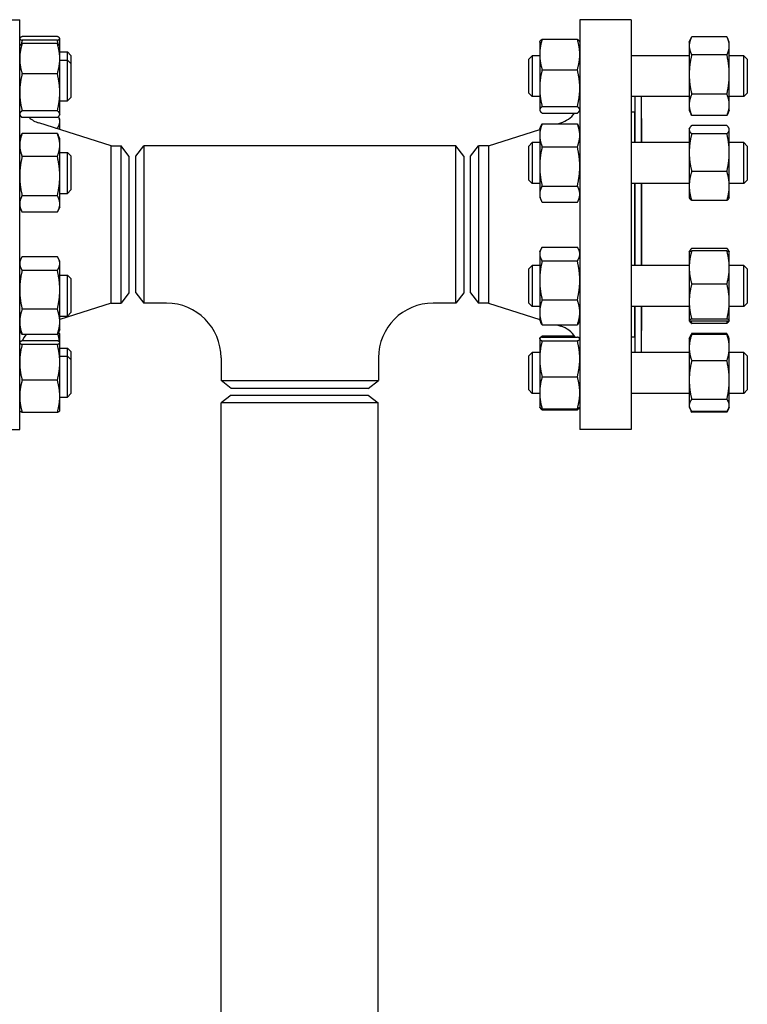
# Model space of a CAD drawing. Header units: inches. Extents: x 24 to 1128, y -58 to 748.
# Tile 497 of 656: x 596 to 609, y 405 to 423. Entities that reach past the tile are written whole.
import ezdxf

# ---------------------------------------------------------------- set-up
doc = ezdxf.new("R2010")
doc.units = ezdxf.units.IN
doc.header["$LTSCALE"] = 32
doc.header["$MEASUREMENT"] = 0
doc.layers.add('Visible (ANSI)', color=7, linetype='Continuous', lineweight=30)

msp = doc.modelspace()

# ---------------------------------------------------------------- linework, layer by layer
at = {"layer": 'Visible (ANSI)'}
for p, q in [((595.15313, 423.23367), (596.09313, 423.23367)), ((596.09313, 415.73367), (596.09313, 423.23367)), ((606.34313, 423.23367), (606.34313, 415.73367)), ((607.28313, 423.23367), (606.34313, 423.23367)), ((607.28313, 423.23367), (607.28313, 415.73367)), ((596.09313, 422.89251), (596.0944, 422.89523)), ((596.78205, 422.92337), (596.13822, 422.92337)), ((596.82713, 422.89251), (596.82586, 422.89523)), ((596.82713, 422.8898), (596.82713, 422.89251)), ((596.82713, 422.74566), (596.82713, 422.8898)), ((608.34513, 422.82488), (608.38119, 422.90219)), ((609.03405, 422.92066), (608.39022, 422.92066)), ((609.07913, 422.82488), (609.04308, 422.90219)), ((596.09313, 422.74566), (596.09733, 422.75466)), ((596.78205, 422.85622), (596.13822, 422.85622)), ((596.78205, 422.79736), (596.13822, 422.79736)), ((596.82713, 422.74566), (596.82294, 422.75466)), ((596.82713, 422.51957), (596.82713, 422.74566)), ((605.60913, 422.82488), (605.61311, 422.83341)), ((605.60913, 422.82488), (605.60913, 422.59672)), ((605.65422, 422.87549), (606.29805, 422.87549)), ((606.34313, 422.82488), (606.33915, 422.83341)), ((608.34513, 422.82488), (608.34513, 422.75607)), ((608.34513, 422.75607), (608.34513, 422.23109)), ((609.07913, 422.75607), (609.07913, 422.82488)), ((609.07913, 422.23109), (609.07913, 422.75607)), ((596.82713, 422.64251), (596.96563, 422.64251)), ((596.96563, 422.49566), (596.96563, 422.64251)), ((597.02813, 422.58001), (596.96563, 422.64251)), ((597.02813, 422.58001), (597.02813, 422.43316)), ((605.40813, 422.51238), (605.47063, 422.57488)), ((605.47063, 422.57488), (605.47063, 421.82488)), ((605.60913, 422.57488), (605.47063, 422.57488)), ((605.60913, 422.59672), (605.60913, 421.98015)), ((608.34513, 422.57488), (607.28313, 422.57488)), ((609.03405, 422.59148), (608.39022, 422.59148)), ((609.34563, 422.57488), (609.07913, 422.57488)), ((609.34563, 421.82488), (609.34563, 422.57488)), ((609.40813, 422.51238), (609.34563, 422.57488)), ((596.82713, 421.90344), (596.82713, 422.51957)), ((596.82713, 422.49566), (596.96563, 422.49566)), ((596.96563, 421.74566), (596.96563, 422.49566)), ((597.02813, 422.43316), (596.96563, 422.49566)), ((597.02813, 422.43316), (597.02813, 421.80816)), ((605.40813, 421.88738), (605.40813, 422.51238)), ((609.40813, 422.51238), (609.40813, 421.88738)), ((596.78205, 422.24178), (596.13822, 422.24178)), ((605.65422, 422.31795), (606.29805, 422.31795)), ((608.34513, 422.23109), (608.34513, 421.67489)), ((609.07913, 421.67489), (609.07913, 422.23109)), ((605.60913, 421.98015), (605.60913, 421.5833)), ((596.82713, 421.50453), (596.82713, 421.90344)), ((597.02813, 421.80816), (596.96563, 421.74566)), ((605.40813, 421.88738), (605.47063, 421.82488)), ((605.60913, 421.82488), (605.47063, 421.82488)), ((608.34513, 421.82488), (607.28313, 421.82488)), ((607.34813, 421.82488), (607.34813, 420.98376)), ((607.46813, 421.82488), (607.46813, 420.98376)), ((609.03405, 421.87069), (608.39022, 421.87069)), ((609.34563, 421.82488), (609.07913, 421.82488)), ((609.40813, 421.88738), (609.34563, 421.82488)), ((596.82713, 421.74566), (596.96563, 421.74566)), ((605.65422, 421.64234), (606.29805, 421.64234)), ((608.34513, 421.67489), (608.34513, 421.57488)), ((609.07913, 421.57488), (609.07913, 421.67489)), ((596.09313, 421.49566), (596.09733, 421.48667)), ((596.78205, 421.56509), (596.13822, 421.56509)), ((596.78205, 421.44397), (596.13822, 421.44397)), ((596.82713, 421.40862), (596.80775, 421.45017)), ((596.82713, 421.49566), (596.82294, 421.48667)), ((596.82713, 421.49566), (596.82713, 421.50453)), ((605.60913, 421.5833), (605.60913, 421.57488)), ((605.60913, 421.57488), (605.61311, 421.56634)), ((605.65422, 421.52426), (606.29805, 421.52426)), ((606.34313, 421.57488), (606.33915, 421.56634)), ((607.34313, 421.54367), (607.28313, 421.54367)), ((607.34313, 421.54367), (607.34313, 420.98376)), ((608.34513, 421.57488), (608.38119, 421.49756)), ((609.03405, 421.47909), (608.39022, 421.47909)), ((609.07913, 421.57488), (609.04308, 421.49756)), ((597.76647, 420.92367), (596.44216, 421.34312)), ((596.82713, 421.36965), (596.82713, 421.40862)), ((596.82713, 421.22119), (596.82713, 421.36965)), ((605.60913, 421.23376), (605.63776, 421.29515)), ((605.65422, 421.32702), (606.29805, 421.32702)), ((605.94328, 421.32702), (605.99411, 421.34312)), ((606.34313, 421.23376), (606.31451, 421.29515)), ((607.34813, 421.42367), (607.34313, 421.42367)), ((607.47313, 421.42367), (607.46813, 421.42367)), ((607.47313, 421.42367), (607.47313, 420.98376)), ((609.03405, 421.29566), (608.39022, 421.29566)), ((596.09313, 421.05411), (596.12238, 421.11683)), ((596.78205, 421.14766), (596.13822, 421.14766)), ((596.78205, 421.24423), (596.75437, 421.24423)), ((596.82713, 421.05411), (596.79788, 421.11683)), ((604.6698, 420.92367), (605.60913, 421.22119)), ((605.60913, 421.23376), (605.60913, 421.11705)), ((605.60913, 421.11705), (605.60913, 420.54795)), ((608.34513, 421.23376), (608.3518, 421.24805)), ((608.34513, 421.23376), (608.34513, 421.21979)), ((608.34513, 421.21979), (608.34513, 420.80047)), ((609.03405, 421.14392), (608.39022, 421.14392)), ((609.07913, 421.23376), (609.07247, 421.24805)), ((609.07913, 421.21979), (609.07913, 421.23376)), ((609.07913, 420.80047), (609.07913, 421.21979)), ((596.82713, 420.93895), (596.82713, 421.05411)), ((596.82713, 420.37096), (596.82713, 420.93895)), ((597.76647, 418.04367), (597.76647, 420.92367)), ((597.76647, 420.92367), (597.94926, 420.92367)), ((597.94926, 418.04367), (597.94926, 420.92367)), ((598.09313, 420.73617), (597.94926, 420.92367)), ((598.21813, 420.73617), (598.36201, 420.92367)), ((598.36201, 420.92367), (598.36201, 418.04367)), ((604.07426, 420.92367), (598.36201, 420.92367)), ((604.07426, 418.04367), (604.07426, 420.92367)), ((604.21813, 420.73617), (604.07426, 420.92367)), ((604.34313, 420.73617), (604.48701, 420.92367)), ((604.6698, 420.92367), (604.48701, 420.92367)), ((604.48701, 420.92367), (604.48701, 418.04367)), ((604.6698, 420.92367), (604.6698, 418.04367)), ((605.40813, 420.92126), (605.47063, 420.98376)), ((605.40813, 420.29626), (605.40813, 420.92126)), ((605.47063, 420.98376), (605.47063, 420.23376)), ((605.60913, 420.98376), (605.47063, 420.98376)), ((605.65422, 420.90708), (606.29805, 420.90708)), ((608.34513, 420.98376), (607.28313, 420.98376)), ((609.34563, 420.98376), (609.07913, 420.98376)), ((609.34563, 420.23376), (609.34563, 420.98376)), ((609.40813, 420.92126), (609.34563, 420.98376)), ((609.40813, 420.92126), (609.40813, 420.29626)), ((596.78205, 420.73023), (596.13822, 420.73023)), ((596.82713, 420.80411), (596.96563, 420.80411)), ((596.96563, 420.05411), (596.96563, 420.80411)), ((597.02813, 420.74161), (596.96563, 420.80411)), ((597.02813, 420.74161), (597.02813, 420.11661)), ((598.09313, 420.73617), (598.09313, 418.23117)), ((598.21813, 418.23117), (598.21813, 420.73617)), ((604.21813, 420.73617), (604.21813, 418.23117)), ((604.34313, 418.23117), (604.34313, 420.73617)), ((608.34513, 420.80047), (608.34513, 420.18944)), ((609.07913, 420.18944), (609.07913, 420.80047)), ((605.60913, 420.54795), (605.60913, 420.03966)), ((596.82713, 419.86111), (596.82713, 420.37096)), ((609.03405, 420.45702), (608.39022, 420.45702)), ((605.40813, 420.29626), (605.47063, 420.23376)), ((605.60913, 420.23376), (605.47063, 420.23376)), ((605.65422, 420.18882), (606.29805, 420.18882)), ((608.34513, 420.23376), (607.28313, 420.23376)), ((607.34313, 420.23376), (607.34313, 418.73358)), ((607.34813, 420.23376), (607.34813, 418.73358)), ((607.46813, 420.23376), (607.46813, 418.73358)), ((607.47313, 420.23376), (607.47313, 418.73358)), ((608.34513, 420.18944), (608.34513, 419.98376)), ((609.34563, 420.23376), (609.07913, 420.23376)), ((609.07913, 419.98376), (609.07913, 420.18944)), ((609.40813, 420.29626), (609.34563, 420.23376)), ((596.78205, 420.01168), (596.13822, 420.01168)), ((596.82713, 420.05411), (596.96563, 420.05411)), ((597.02813, 420.11661), (596.96563, 420.05411)), ((605.60913, 420.03966), (605.60913, 419.98376)), ((596.82713, 419.80411), (596.82713, 419.86111)), ((605.60913, 419.98376), (605.63776, 419.92237)), ((605.65422, 419.89049), (606.29805, 419.89049)), ((606.34313, 419.98376), (606.31451, 419.92237)), ((608.34513, 419.98376), (608.3518, 419.96947)), ((609.03405, 419.92186), (608.39022, 419.92186)), ((609.07913, 419.98376), (609.07247, 419.96947)), ((596.09313, 419.80411), (596.12238, 419.74138)), ((596.78205, 419.71055), (596.13822, 419.71055)), ((596.82713, 419.80411), (596.79788, 419.74138)), ((605.60913, 418.98358), (605.62901, 419.0262)), ((605.60913, 418.98358), (605.60913, 418.94368)), ((605.60913, 418.94368), (605.60913, 418.46084)), ((605.65422, 419.07054), (606.29805, 419.07054)), ((606.34313, 418.98358), (606.32326, 419.0262)), ((608.34513, 418.98358), (608.3455, 418.98436)), ((608.34513, 418.98358), (608.34513, 418.69772)), ((608.3455, 418.98436), (608.3518, 418.99787)), ((609.03405, 419.04548), (608.39022, 419.04548)), ((609.03405, 419.00082), (608.39022, 419.00082)), ((609.07877, 418.98436), (609.07247, 418.99787)), ((609.07913, 418.98358), (609.07877, 418.98436)), ((609.07913, 418.69772), (609.07913, 418.98358)), ((596.09313, 418.80872), (596.11251, 418.85028)), ((596.78205, 418.89518), (596.13822, 418.89518)), ((596.82713, 418.80872), (596.80775, 418.85028)), ((596.82713, 418.76976), (596.82713, 418.80872)), ((596.82713, 418.28862), (596.82713, 418.76976)), ((605.65422, 418.81682), (606.29805, 418.81682)), ((596.78205, 418.64434), (596.13822, 418.64434)), ((596.82713, 418.55872), (596.96563, 418.55872)), ((596.96563, 417.80872), (596.96563, 418.55872)), ((597.02813, 418.49622), (596.96563, 418.55872)), ((605.40813, 418.67108), (605.47063, 418.73358)), ((605.40813, 418.04608), (605.40813, 418.67108)), ((605.47063, 418.73358), (605.47063, 417.98358)), ((605.60913, 418.73358), (605.47063, 418.73358)), ((608.34513, 418.73358), (607.28313, 418.73358)), ((608.34513, 418.69772), (608.34513, 418.0735)), ((609.34563, 418.73358), (609.07913, 418.73358)), ((609.07913, 418.0735), (609.07913, 418.69772)), ((609.34563, 417.98358), (609.34563, 418.73358)), ((609.40813, 418.67108), (609.34563, 418.73358)), ((609.40813, 418.67108), (609.40813, 418.04608)), ((597.02813, 418.49622), (597.02813, 417.87122)), ((605.60913, 418.46084), (605.60913, 417.87574)), ((609.03405, 418.39462), (608.39022, 418.39462)), ((596.82713, 417.70258), (596.82713, 418.28862)), ((598.09313, 418.23117), (597.94926, 418.04367)), ((598.21813, 418.23117), (598.36201, 418.04367)), ((604.21813, 418.23117), (604.07426, 418.04367)), ((604.34313, 418.23117), (604.48701, 418.04367)), ((597.76647, 418.04367), (596.82713, 417.74615)), ((597.76647, 418.04367), (597.94926, 418.04367)), ((598.77813, 418.04367), (598.36201, 418.04367)), ((604.07426, 418.04367), (603.65813, 418.04367)), ((604.6698, 418.04367), (604.48701, 418.04367)), ((604.6698, 418.04367), (605.60913, 417.74615)), ((605.40813, 418.04608), (605.47063, 417.98358)), ((605.65422, 418.10486), (606.29805, 418.10486)), ((608.34513, 418.0735), (608.34513, 417.73436)), ((609.07913, 417.73436), (609.07913, 418.0735)), ((609.40813, 418.04608), (609.34563, 417.98358)), ((596.78205, 417.93289), (596.13822, 417.93289)), ((597.02813, 417.87122), (596.96563, 417.80872)), ((605.60913, 417.98358), (605.47063, 417.98358)), ((605.60913, 417.87574), (605.60913, 417.73358)), ((608.34513, 417.98358), (607.28313, 417.98358)), ((607.34313, 417.98358), (607.34313, 417.42367)), ((607.34813, 417.98358), (607.34813, 417.14246)), ((607.46813, 417.98358), (607.46813, 417.14246)), ((607.47313, 417.98358), (607.47313, 417.54367)), ((609.34563, 417.98358), (609.07913, 417.98358)), ((596.82713, 417.80872), (596.96563, 417.80872)), ((596.82713, 417.55872), (596.82713, 417.70258)), ((605.60913, 417.73358), (605.62901, 417.69096)), ((606.34313, 417.73358), (606.32326, 417.69096)), ((608.34513, 417.73436), (608.34513, 417.73358)), ((608.34513, 417.73358), (608.3455, 417.7328)), ((608.3455, 417.7328), (608.3518, 417.71929)), ((609.03405, 417.75238), (608.39022, 417.75238)), ((609.03405, 417.71634), (608.39022, 417.71634)), ((609.03405, 417.67168), (608.39022, 417.67168)), ((609.07877, 417.7328), (609.07247, 417.71929)), ((609.07913, 417.73358), (609.07877, 417.7328)), ((609.07913, 417.73358), (609.07913, 417.73436)), ((596.09313, 417.55872), (596.11251, 417.51717)), ((596.82713, 417.55872), (596.80775, 417.51717)), ((596.82713, 417.47167), (596.82294, 417.48067)), ((605.65422, 417.64662), (606.29805, 417.64662)), ((605.92338, 417.64662), (605.99411, 417.62422)), ((607.34813, 417.54367), (607.34313, 417.54367)), ((607.47313, 417.54367), (607.46813, 417.54367)), ((609.03405, 417.48825), (608.39022, 417.48825)), ((596.09313, 417.32483), (596.0944, 417.32756)), ((596.78205, 417.47227), (596.13822, 417.47227)), ((596.78205, 417.35569), (596.13822, 417.35569)), ((596.82713, 417.32483), (596.82586, 417.32756)), ((596.82713, 417.32483), (596.82713, 417.47167)), ((596.82713, 417.32212), (596.82713, 417.32483)), ((596.82713, 416.96062), (596.82713, 417.32212)), ((605.60913, 417.39246), (605.61052, 417.39544)), ((605.60913, 417.39246), (605.60913, 417.3895)), ((605.60913, 417.3895), (605.60913, 417.02582)), ((605.61052, 417.39544), (605.61311, 417.401)), ((605.65422, 417.44308), (606.24645, 417.44308)), ((605.65422, 417.42461), (606.29805, 417.42461)), ((605.65422, 417.35439), (606.29805, 417.35439)), ((606.34313, 417.39246), (606.34174, 417.39544)), ((607.34313, 417.42367), (607.28313, 417.42367)), ((608.34513, 417.39246), (608.35989, 417.42412)), ((608.34513, 417.39246), (608.34513, 417.23092)), ((608.35989, 417.42412), (608.38119, 417.46978)), ((609.03405, 417.47302), (608.39022, 417.47302)), ((609.06437, 417.42412), (609.04308, 417.46978)), ((609.07913, 417.39246), (609.06437, 417.42412)), ((609.07913, 417.23092), (609.07913, 417.39246)), ((596.78205, 417.28855), (596.13822, 417.28855)), ((596.82713, 417.22167), (596.96563, 417.22167)), ((596.96563, 417.07483), (596.96563, 417.22167)), ((597.02813, 417.15917), (596.96563, 417.22167)), ((597.02813, 417.15917), (597.02813, 417.01233)), ((605.40813, 417.07996), (605.47063, 417.14246)), ((605.47063, 417.14246), (605.47063, 416.39246)), ((605.60913, 417.14246), (605.47063, 417.14246)), ((608.34513, 417.14246), (607.28313, 417.14246)), ((608.34513, 417.23092), (608.34513, 416.63605)), ((609.07913, 416.63605), (609.07913, 417.23092)), ((609.34563, 417.14246), (609.07913, 417.14246)), ((609.34563, 416.39246), (609.34563, 417.14246)), ((609.40813, 417.07996), (609.34563, 417.14246)), ((596.82713, 417.07483), (596.96563, 417.07483)), ((596.82713, 416.33833), (596.82713, 416.96062)), ((596.96563, 416.32483), (596.96563, 417.07483)), ((597.02813, 417.01233), (596.96563, 417.07483)), ((597.02813, 417.01233), (597.02813, 416.38733)), ((599.77813, 417.04367), (599.77813, 416.62754)), ((602.65813, 417.04367), (602.65813, 416.62754)), ((605.40813, 416.45496), (605.40813, 417.07996)), ((605.60913, 417.02582), (605.60913, 416.40379)), ((609.03405, 416.98883), (608.39022, 416.98883)), ((609.40813, 417.07996), (609.40813, 416.45496)), ((596.78205, 416.63269), (596.13822, 416.63269)), ((599.77813, 416.62754), (602.65813, 416.62754)), ((599.96563, 416.48367), (599.77813, 416.62754)), ((602.47063, 416.48367), (602.65813, 416.62754)), ((605.65422, 416.69725), (606.29805, 416.69725)), ((608.34513, 416.63605), (608.34513, 416.17259)), ((609.07913, 416.17259), (609.07913, 416.63605)), ((602.47063, 416.48367), (599.96563, 416.48367)), ((605.40813, 416.45496), (605.47063, 416.39246)), ((605.60913, 416.39246), (605.47063, 416.39246)), ((605.60913, 416.40379), (605.60913, 416.14246)), ((608.34513, 416.39246), (607.28313, 416.39246)), ((609.34563, 416.39246), (609.07913, 416.39246)), ((609.40813, 416.45496), (609.34563, 416.39246)), ((596.82713, 416.07483), (596.82713, 416.33833)), ((596.82713, 416.32483), (596.96563, 416.32483)), ((597.02813, 416.38733), (596.96563, 416.32483)), ((599.96363, 416.35867), (599.78063, 416.21825)), ((602.65563, 416.21825), (599.78063, 416.21825)), ((599.78063, 390.41659), (599.78063, 416.21825)), ((599.96363, 416.35867), (602.47263, 416.35867)), ((602.47263, 416.35867), (602.65563, 416.21825)), ((602.65563, 390.41659), (602.65563, 416.21825)), ((609.03405, 416.28327), (608.39022, 416.28327)), ((596.09313, 416.07483), (596.0944, 416.07211)), ((596.78205, 416.04397), (596.13822, 416.04397)), ((596.82713, 416.07483), (596.82586, 416.07211)), ((605.60913, 416.14246), (605.61052, 416.13948)), ((605.61052, 416.13948), (605.61311, 416.13393)), ((605.65422, 416.11032), (606.29805, 416.11032)), ((605.65422, 416.09185), (606.29805, 416.09185)), ((606.34174, 416.13948), (606.33915, 416.13393)), ((606.34313, 416.14246), (606.34174, 416.13948)), ((608.34513, 416.17259), (608.34513, 416.14246)), ((608.34513, 416.14246), (608.35989, 416.11081)), ((608.35989, 416.11081), (608.38119, 416.06515)), ((609.03405, 416.06191), (608.39022, 416.06191)), ((609.03405, 416.04668), (608.39022, 416.04668)), ((609.06437, 416.11081), (609.04308, 416.06515)), ((609.07913, 416.14246), (609.06437, 416.11081)), ((609.07913, 416.14246), (609.07913, 416.17259)), ((595.15313, 415.73367), (596.09313, 415.73367)), ((607.28313, 415.73367), (606.34313, 415.73367))]:
    msp.add_line(p, q, dxfattribs=at)
for centre, radius, start, end in [((596.59313, 421.81978), 0.5, 228.731596, 252.425284), ((605.84313, 421.81978), 0.5, 287.574716, 323.768383), ((598.77813, 417.04367), 1, 0, 90), ((603.65813, 417.04367), 1, 90, 180), ((605.84313, 417.14756), 0.5, 33.648781, 72.425284), ((596.59313, 417.14756), 0.5, 139.501123, 155.400212)]:
    msp.add_arc(centre, radius, start, end, dxfattribs=at)
for points, weights in [([(596.13822, 422.92337), (596.09313, 422.90538), (596.09313, 422.8898)], [1, 1.0379548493, 1]), ([(596.09313, 422.8898), (596.09313, 422.87421), (596.13822, 422.85622)], [1, 1.0379548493, 1]), ([(596.82713, 422.8898), (596.82713, 422.90538), (596.78205, 422.92337)], [1, 1.0379548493, 1]), ([(596.78205, 422.85622), (596.82713, 422.87421), (596.82713, 422.8898)], [1, 1.0379548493, 1]), ([(608.39022, 422.92066), (608.34513, 422.83246), (608.34513, 422.75607)], [1, 1.0379548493, 1]), ([(609.07913, 422.75607), (609.07913, 422.83246), (609.03405, 422.92066)], [1, 1.0379548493, 1]), ([(596.13822, 422.79736), (596.09313, 422.64849), (596.09313, 422.51957)], [1, 1.0379548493, 1]), ([(596.09733, 422.75466), (596.10664, 422.77463), (596.13822, 422.79736)], [1.01616209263, 1.02628685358, 1]), ([(596.13822, 422.85622), (596.12872, 422.81919), (596.12131, 422.78403)], [1, 1.00776461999, 1.01235234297]), ([(596.79895, 422.78403), (596.79155, 422.81919), (596.78205, 422.85622)], [1.01235234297, 1.00776461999, 1]), ([(596.82713, 422.51957), (596.82713, 422.64849), (596.78205, 422.79736)], [1, 1.0379548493, 1]), ([(596.78205, 422.79736), (596.81363, 422.77463), (596.82294, 422.75466)], [1, 1.02628685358, 1.01616209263]), ([(605.65422, 422.87549), (605.60913, 422.7261), (605.60913, 422.59672)], [1, 1.0379548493, 1]), ([(605.61311, 422.83341), (605.62229, 422.85308), (605.65422, 422.87549)], [1.01592605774, 1.02658709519, 1]), ([(606.29805, 422.87549), (606.32998, 422.85308), (606.33915, 422.83341)], [1, 1.02658709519, 1.01592605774]), ([(606.34313, 422.59672), (606.34313, 422.7261), (606.29805, 422.87549)], [1, 1.0379548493, 1]), ([(608.34513, 422.75607), (608.34513, 422.67968), (608.39022, 422.59148)], [1, 1.0379548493, 1]), ([(609.03405, 422.59148), (609.07913, 422.67968), (609.07913, 422.75607)], [1, 1.0379548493, 1]), ([(605.60913, 422.59672), (605.60913, 422.46735), (605.65422, 422.31795)], [1, 1.0379548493, 1]), ([(606.29805, 422.31795), (606.34313, 422.46735), (606.34313, 422.59672)], [1, 1.0379548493, 1]), ([(608.39022, 422.59148), (608.34513, 422.39834), (608.34513, 422.23109)], [1, 1.0379548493, 1]), ([(609.07913, 422.23109), (609.07913, 422.39834), (609.03405, 422.59148)], [1, 1.0379548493, 1]), ([(596.09313, 422.51957), (596.09313, 422.39065), (596.13822, 422.24178)], [1, 1.0379548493, 1]), ([(596.78205, 422.24178), (596.82713, 422.39065), (596.82713, 422.51957)], [1, 1.0379548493, 1]), ([(596.13822, 422.24178), (596.09313, 422.06046), (596.09313, 421.90344)], [1, 1.0379548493, 1]), ([(596.82713, 421.90344), (596.82713, 422.06046), (596.78205, 422.24178)], [1, 1.0379548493, 1]), ([(605.65422, 422.31795), (605.60913, 422.13692), (605.60913, 421.98015)], [1, 1.0379548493, 1]), ([(606.34313, 421.98015), (606.34313, 422.13692), (606.29805, 422.31795)], [1, 1.0379548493, 1]), ([(608.34513, 422.23109), (608.34513, 422.06383), (608.39022, 421.87069)], [1, 1.0379548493, 1]), ([(609.03405, 421.87069), (609.07913, 422.06383), (609.07913, 422.23109)], [1, 1.0379548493, 1]), ([(605.60913, 421.98015), (605.60913, 421.82337), (605.65422, 421.64234)], [1, 1.0379548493, 1]), ([(606.29805, 421.64234), (606.34313, 421.82337), (606.34313, 421.98015)], [1, 1.0379548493, 1]), ([(596.09313, 421.90344), (596.09313, 421.74641), (596.13822, 421.56509)], [1, 1.0379548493, 1]), ([(596.78205, 421.56509), (596.82713, 421.74641), (596.82713, 421.90344)], [1, 1.0379548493, 1]), ([(608.39022, 421.87069), (608.34513, 421.76576), (608.34513, 421.67489)], [1, 1.0379548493, 1]), ([(609.07913, 421.67489), (609.07913, 421.76576), (609.03405, 421.87069)], [1, 1.0379548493, 1]), ([(605.65422, 421.64234), (605.60913, 421.6107), (605.60913, 421.5833)], [1, 1.0379548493, 1]), ([(606.34313, 421.5833), (606.34313, 421.6107), (606.29805, 421.64234)], [1, 1.0379548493, 1]), ([(608.34513, 421.67489), (608.34513, 421.58402), (608.39022, 421.47909)], [1, 1.0379548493, 1]), ([(609.03405, 421.47909), (609.07913, 421.58402), (609.07913, 421.67489)], [1, 1.0379548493, 1]), ([(596.13822, 421.56509), (596.09313, 421.53263), (596.09313, 421.50453)], [1, 1.0379548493, 1]), ([(596.09313, 421.50453), (596.09313, 421.47642), (596.13822, 421.44397)], [1, 1.0379548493, 1]), ([(596.82713, 421.50453), (596.82713, 421.53263), (596.78205, 421.56509)], [1, 1.0379548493, 1]), ([(596.78205, 421.44397), (596.82713, 421.47642), (596.82713, 421.50453)], [1, 1.0379548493, 1]), ([(596.82713, 421.36965), (596.82713, 421.41329), (596.80262, 421.46061)], [1, 1.02819110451, 1.01450411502]), ([(605.60913, 421.5833), (605.60913, 421.5559), (605.65422, 421.52426)], [1, 1.0379548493, 1]), ([(606.29805, 421.52426), (606.34313, 421.5559), (606.34313, 421.5833)], [1, 1.0379548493, 1]), ([(608.39022, 421.47909), (608.38543, 421.48845), (608.38119, 421.49756)], [1, 1.00389611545, 1.00699234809]), ([(609.04308, 421.49756), (609.03883, 421.48845), (609.03405, 421.47909)], [1.00699234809, 1.00389611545, 1]), ([(596.78205, 421.24423), (596.82713, 421.31144), (596.82713, 421.36965)], [1, 1.0379548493, 1]), ([(605.65422, 421.32702), (605.60913, 421.2145), (605.60913, 421.11705)], [1, 1.0379548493, 1]), ([(605.63776, 421.29515), (605.645, 421.31069), (605.65422, 421.32702)], [1.01207191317, 1.00752976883, 1]), ([(606.29805, 421.32702), (606.30726, 421.31069), (606.31451, 421.29515)], [1, 1.00752976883, 1.01207191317]), ([(606.34313, 421.11705), (606.34313, 421.2145), (606.29805, 421.32702)], [1, 1.0379548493, 1]), ([(608.39022, 421.29566), (608.34513, 421.255), (608.34513, 421.21979)], [1, 1.0379548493, 1]), ([(609.07913, 421.21979), (609.07913, 421.255), (609.03405, 421.29566)], [1, 1.0379548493, 1]), ([(596.13822, 421.14766), (596.09313, 421.03581), (596.09313, 420.93895)], [1, 1.0379548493, 1]), ([(596.12238, 421.11683), (596.1294, 421.13188), (596.13822, 421.14766)], [1.0116753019, 1.00720561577, 1]), ([(596.78426, 421.23477), (596.78317, 421.23948), (596.78205, 421.24423)], [1.0017798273, 1.00091181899, 1]), ([(596.82713, 420.93895), (596.82713, 421.03581), (596.78205, 421.14766)], [1, 1.0379548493, 1]), ([(596.78205, 421.14766), (596.79087, 421.13188), (596.79788, 421.11683)], [1, 1.00720561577, 1.0116753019]), ([(605.60913, 421.11705), (605.60913, 421.01961), (605.65422, 420.90708)], [1, 1.0379548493, 1]), ([(606.29805, 420.90708), (606.34313, 421.01961), (606.34313, 421.11705)], [1, 1.0379548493, 1]), ([(608.34513, 421.21979), (608.34513, 421.18457), (608.39022, 421.14392)], [1, 1.0379548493, 1]), ([(608.39022, 421.14392), (608.34513, 420.95986), (608.34513, 420.80047)], [1, 1.0379548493, 1]), ([(609.03405, 421.14392), (609.07913, 421.18457), (609.07913, 421.21979)], [1, 1.0379548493, 1]), ([(609.07913, 420.80047), (609.07913, 420.95986), (609.03405, 421.14392)], [1, 1.0379548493, 1]), ([(596.09313, 420.93895), (596.09313, 420.84208), (596.13822, 420.73023)], [1, 1.0379548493, 1]), ([(596.78205, 420.73023), (596.82713, 420.84208), (596.82713, 420.93895)], [1, 1.0379548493, 1]), ([(605.65422, 420.90708), (605.60913, 420.71463), (605.60913, 420.54795)], [1, 1.0379548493, 1]), ([(606.34313, 420.54795), (606.34313, 420.71463), (606.29805, 420.90708)], [1, 1.0379548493, 1]), ([(596.13822, 420.73023), (596.09313, 420.5377), (596.09313, 420.37096)], [1, 1.0379548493, 1]), ([(596.82713, 420.37096), (596.82713, 420.5377), (596.78205, 420.73023)], [1, 1.0379548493, 1]), ([(608.34513, 420.80047), (608.34513, 420.64107), (608.39022, 420.45702)], [1, 1.0379548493, 1]), ([(609.03405, 420.45702), (609.07913, 420.64107), (609.07913, 420.80047)], [1, 1.0379548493, 1]), ([(605.60913, 420.54795), (605.60913, 420.38128), (605.65422, 420.18882)], [1, 1.0379548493, 1]), ([(606.29805, 420.18882), (606.34313, 420.38128), (606.34313, 420.54795)], [1, 1.0379548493, 1]), ([(596.09313, 420.37096), (596.09313, 420.20421), (596.13822, 420.01168)], [1, 1.0379548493, 1]), ([(596.78205, 420.01168), (596.82713, 420.20421), (596.82713, 420.37096)], [1, 1.0379548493, 1]), ([(608.39022, 420.45702), (608.34513, 420.31362), (608.34513, 420.18944)], [1, 1.0379548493, 1]), ([(609.07913, 420.18944), (609.07913, 420.31362), (609.03405, 420.45702)], [1, 1.0379548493, 1]), ([(605.65422, 420.18882), (605.60913, 420.10888), (605.60913, 420.03966)], [1, 1.0379548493, 1]), ([(606.34313, 420.03966), (606.34313, 420.10888), (606.29805, 420.18882)], [1, 1.0379548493, 1]), ([(608.34513, 420.18944), (608.34513, 420.06525), (608.39022, 419.92186)], [1, 1.0379548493, 1]), ([(609.03405, 419.92186), (609.07913, 420.06525), (609.07913, 420.18944)], [1, 1.0379548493, 1]), ([(596.13822, 420.01168), (596.09313, 419.93099), (596.09313, 419.86111)], [1, 1.0379548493, 1]), ([(596.82713, 419.86111), (596.82713, 419.93099), (596.78205, 420.01168)], [1, 1.0379548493, 1]), ([(605.60913, 420.03966), (605.60913, 419.97043), (605.65422, 419.89049)], [1, 1.0379548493, 1]), ([(606.29805, 419.89049), (606.34313, 419.97043), (606.34313, 420.03966)], [1, 1.0379548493, 1]), ([(596.09313, 419.86111), (596.09313, 419.79124), (596.13822, 419.71055)], [1, 1.0379548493, 1]), ([(596.78205, 419.71055), (596.82713, 419.79124), (596.82713, 419.86111)], [1, 1.0379548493, 1]), ([(608.39022, 419.92186), (608.36223, 419.9471), (608.3518, 419.96947)], [1, 1.02323189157, 1.01802363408]), ([(609.07247, 419.96947), (609.06204, 419.9471), (609.03405, 419.92186)], [1.01802363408, 1.02323189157, 1]), ([(605.65422, 419.07054), (605.60913, 419.00256), (605.60913, 418.94368)], [1, 1.0379548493, 1]), ([(605.60913, 418.94368), (605.60913, 418.88481), (605.65422, 418.81682)], [1, 1.0379548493, 1]), ([(606.34313, 418.94368), (606.34313, 419.00256), (606.29805, 419.07054)], [1, 1.0379548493, 1]), ([(606.29805, 418.81682), (606.34313, 418.88481), (606.34313, 418.94368)], [1, 1.0379548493, 1]), ([(608.39022, 419.00082), (608.34513, 418.83839), (608.34513, 418.69772)], [1, 1.0379548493, 1]), ([(608.3455, 418.98436), (608.34906, 418.992), (608.39022, 419.00082)], [1.00622561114, 1.03453366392, 1]), ([(608.39022, 419.04548), (608.35555, 419.01422), (608.34765, 418.98691)], [1, 1.02892942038, 1.01375847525]), ([(609.07662, 418.98691), (609.06871, 419.01422), (609.03405, 419.04548)], [1.01375847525, 1.02892942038, 1]), ([(609.07913, 418.69772), (609.07913, 418.83839), (609.03405, 419.00082)], [1, 1.0379548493, 1]), ([(609.03405, 419.00082), (609.0752, 418.992), (609.07877, 418.98436)], [1, 1.03453366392, 1.00622561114]), ([(596.13822, 418.89518), (596.09313, 418.82796), (596.09313, 418.76976)], [1, 1.0379548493, 1]), ([(596.09313, 418.76976), (596.09313, 418.71155), (596.13822, 418.64434)], [1, 1.0379548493, 1]), ([(596.82713, 418.76976), (596.82713, 418.82796), (596.78205, 418.89518)], [1, 1.0379548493, 1]), ([(596.78205, 418.64434), (596.82713, 418.71155), (596.82713, 418.76976)], [1, 1.0379548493, 1]), ([(605.65422, 418.81682), (605.60913, 418.62605), (605.60913, 418.46084)], [1, 1.0379548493, 1]), ([(606.34313, 418.46084), (606.34313, 418.62605), (606.29805, 418.81682)], [1, 1.0379548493, 1]), ([(596.13822, 418.64434), (596.09313, 418.45371), (596.09313, 418.28862)], [1, 1.0379548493, 1]), ([(596.82713, 418.28862), (596.82713, 418.45371), (596.78205, 418.64434)], [1, 1.0379548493, 1]), ([(608.34513, 418.69772), (608.34513, 418.55705), (608.39022, 418.39462)], [1, 1.0379548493, 1]), ([(609.03405, 418.39462), (609.07913, 418.55705), (609.07913, 418.69772)], [1, 1.0379548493, 1]), ([(605.60913, 418.46084), (605.60913, 418.29563), (605.65422, 418.10486)], [1, 1.0379548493, 1]), ([(606.29805, 418.10486), (606.34313, 418.29563), (606.34313, 418.46084)], [1, 1.0379548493, 1]), ([(608.39022, 418.39462), (608.34513, 418.22253), (608.34513, 418.0735)], [1, 1.0379548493, 1]), ([(609.07913, 418.0735), (609.07913, 418.22253), (609.03405, 418.39462)], [1, 1.0379548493, 1]), ([(596.09313, 418.28862), (596.09313, 418.12352), (596.13822, 417.93289)], [1, 1.0379548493, 1]), ([(596.78205, 417.93289), (596.82713, 418.12352), (596.82713, 418.28862)], [1, 1.0379548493, 1]), ([(605.65422, 418.10486), (605.60913, 417.98207), (605.60913, 417.87574)], [1, 1.0379548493, 1]), ([(606.34313, 417.87574), (606.34313, 417.98207), (606.29805, 418.10486)], [1, 1.0379548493, 1]), ([(608.34513, 418.0735), (608.34513, 417.92447), (608.39022, 417.75238)], [1, 1.0379548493, 1]), ([(609.03405, 417.75238), (609.07913, 417.92447), (609.07913, 418.0735)], [1, 1.0379548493, 1]), ([(596.13822, 417.93289), (596.09313, 417.80947), (596.09313, 417.70258)], [1, 1.0379548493, 1]), ([(596.82713, 417.70258), (596.82713, 417.80947), (596.78205, 417.93289)], [1, 1.0379548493, 1]), ([(605.60913, 417.87574), (605.60913, 417.7694), (605.65422, 417.64662)], [1, 1.0379548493, 1]), ([(606.29805, 417.64662), (606.34313, 417.7694), (606.34313, 417.87574)], [1, 1.0379548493, 1]), ([(596.09313, 417.70258), (596.09313, 417.59569), (596.13822, 417.47227)], [1, 1.0379548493, 1]), ([(596.78205, 417.47227), (596.82713, 417.59569), (596.82713, 417.70258)], [1, 1.0379548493, 1]), ([(605.65422, 417.64662), (605.63894, 417.66965), (605.62901, 417.69096)], [1, 1.01254508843, 1.01679720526]), ([(606.32326, 417.69096), (606.31332, 417.66965), (606.29805, 417.64662)], [1.01679720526, 1.01254508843, 1]), ([(608.39022, 417.75238), (608.34513, 417.74272), (608.34513, 417.73436)], [1, 1.0379548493, 1]), ([(608.34513, 417.73436), (608.34513, 417.726), (608.39022, 417.71634)], [1, 1.0379548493, 1]), ([(608.39022, 417.67168), (608.36223, 417.69693), (608.3518, 417.71929)], [1, 1.02323189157, 1.01802363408]), ([(608.37622, 417.71957), (608.38253, 417.69613), (608.39022, 417.67168)], [1.01047429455, 1.00627437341, 1]), ([(609.07913, 417.73436), (609.07913, 417.74272), (609.03405, 417.75238)], [1, 1.0379548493, 1]), ([(609.03405, 417.71634), (609.07913, 417.726), (609.07913, 417.73436)], [1, 1.0379548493, 1]), ([(609.03405, 417.67168), (609.04173, 417.69613), (609.04805, 417.71957)], [1, 1.00627437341, 1.01047429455]), ([(609.07247, 417.71929), (609.06204, 417.69693), (609.03405, 417.67168)], [1.01802363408, 1.02323189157, 1]), ([(596.13822, 417.47227), (596.12256, 417.49561), (596.11251, 417.51717)], [1, 1.01286138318, 1.01700634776]), ([(596.80775, 417.51717), (596.7977, 417.49561), (596.78205, 417.47227)], [1.01700634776, 1.01286138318, 1]), ([(596.8224, 417.33264), (596.81442, 417.40663), (596.79219, 417.48817)], [1.01669732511, 1.02402714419, 1.00779384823]), ([(596.80262, 417.50673), (596.81706, 417.49327), (596.82294, 417.48067)], [1.01450411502, 1.02252620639, 1.01616209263]), ([(608.39022, 417.48825), (608.37795, 417.46425), (608.36915, 417.44174)], [1, 1.01005189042, 1.01477953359]), ([(609.05512, 417.44174), (609.04632, 417.46425), (609.03405, 417.48825)], [1.01477953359, 1.01005189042, 1]), ([(596.13822, 417.35569), (596.09313, 417.3377), (596.09313, 417.32212)], [1, 1.0379548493, 1]), ([(596.09313, 417.32212), (596.09313, 417.30654), (596.13822, 417.28855)], [1, 1.0379548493, 1]), ([(596.82713, 417.32212), (596.82713, 417.3377), (596.78205, 417.35569)], [1, 1.0379548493, 1]), ([(596.78205, 417.28855), (596.82713, 417.30654), (596.82713, 417.32212)], [1, 1.0379548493, 1]), ([(605.65422, 417.42461), (605.60913, 417.40579), (605.60913, 417.3895)], [1, 1.0379548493, 1]), ([(605.60913, 417.3895), (605.60913, 417.37321), (605.65422, 417.35439)], [1, 1.0379548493, 1]), ([(605.65422, 417.35439), (605.60913, 417.17831), (605.60913, 417.02582)], [1, 1.0379548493, 1]), ([(605.61311, 417.401), (605.62229, 417.42067), (605.65422, 417.44308)], [1.01592605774, 1.02658709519, 1]), ([(605.65422, 417.44308), (605.651, 417.43241), (605.64802, 417.42194)], [1, 1.00261774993, 1.00487440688]), ([(606.34313, 417.3895), (606.34313, 417.40579), (606.29805, 417.42461)], [1, 1.0379548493, 1]), ([(606.29805, 417.35439), (606.34313, 417.37321), (606.34313, 417.3895)], [1, 1.0379548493, 1]), ([(606.34313, 417.02582), (606.34313, 417.17831), (606.29805, 417.35439)], [1, 1.0379548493, 1]), ([(608.39022, 417.47302), (608.34513, 417.34328), (608.34513, 417.23092)], [1, 1.0379548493, 1]), ([(608.35989, 417.42412), (608.37076, 417.44741), (608.39022, 417.47302)], [1.01852218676, 1.01603816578, 1]), ([(609.07913, 417.23092), (609.07913, 417.34328), (609.03405, 417.47302)], [1, 1.0379548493, 1]), ([(609.03405, 417.47302), (609.05351, 417.44741), (609.06437, 417.42412)], [1, 1.01603816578, 1.01852218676]), ([(596.13822, 417.28855), (596.09313, 417.11281), (596.09313, 416.96062)], [1, 1.0379548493, 1]), ([(596.82713, 416.96062), (596.82713, 417.11281), (596.78205, 417.28855)], [1, 1.0379548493, 1]), ([(608.34513, 417.23092), (608.34513, 417.11857), (608.39022, 416.98883)], [1, 1.0379548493, 1]), ([(609.03405, 416.98883), (609.07913, 417.11857), (609.07913, 417.23092)], [1, 1.0379548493, 1]), ([(596.09313, 416.96062), (596.09313, 416.80842), (596.13822, 416.63269)], [1, 1.0379548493, 1]), ([(596.78205, 416.63269), (596.82713, 416.80842), (596.82713, 416.96062)], [1, 1.0379548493, 1]), ([(605.60913, 417.02582), (605.60913, 416.87333), (605.65422, 416.69725)], [1, 1.0379548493, 1]), ([(606.29805, 416.69725), (606.34313, 416.87333), (606.34313, 417.02582)], [1, 1.0379548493, 1]), ([(608.39022, 416.98883), (608.34513, 416.79977), (608.34513, 416.63605)], [1, 1.0379548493, 1]), ([(609.07913, 416.63605), (609.07913, 416.79977), (609.03405, 416.98883)], [1, 1.0379548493, 1]), ([(596.13822, 416.63269), (596.09313, 416.47494), (596.09313, 416.33833)], [1, 1.0379548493, 1]), ([(596.82713, 416.33833), (596.82713, 416.47494), (596.78205, 416.63269)], [1, 1.0379548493, 1]), ([(605.65422, 416.69725), (605.60913, 416.53998), (605.60913, 416.40379)], [1, 1.0379548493, 1]), ([(606.34313, 416.40379), (606.34313, 416.53998), (606.29805, 416.69725)], [1, 1.0379548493, 1]), ([(608.34513, 416.63605), (608.34513, 416.47233), (608.39022, 416.28327)], [1, 1.0379548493, 1]), ([(609.03405, 416.28327), (609.07913, 416.47233), (609.07913, 416.63605)], [1, 1.0379548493, 1]), ([(605.60913, 416.40379), (605.60913, 416.26759), (605.65422, 416.11032)], [1, 1.0379548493, 1]), ([(606.29805, 416.11032), (606.34313, 416.26759), (606.34313, 416.40379)], [1, 1.0379548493, 1]), ([(596.09313, 416.33833), (596.09313, 416.20172), (596.13822, 416.04397)], [1, 1.0379548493, 1]), ([(596.78205, 416.04397), (596.82713, 416.20172), (596.82713, 416.33833)], [1, 1.0379548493, 1]), ([(608.39022, 416.28327), (608.34513, 416.22396), (608.34513, 416.17259)], [1, 1.0379548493, 1]), ([(609.07913, 416.17259), (609.07913, 416.22396), (609.03405, 416.28327)], [1, 1.0379548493, 1]), ([(596.13822, 416.04397), (596.10051, 416.05902), (596.0944, 416.07211)], [1, 1.03155174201, 1.01064576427]), ([(596.82586, 416.07211), (596.81976, 416.05902), (596.78205, 416.04397)], [1.01064576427, 1.03155174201, 1]), ([(605.65422, 416.11032), (605.61685, 416.12592), (605.61052, 416.13948)], [1, 1.0312558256, 1.01103329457]), ([(605.61165, 416.13742), (605.61955, 416.11617), (605.65422, 416.09185)], [1.01375847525, 1.02892942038, 1]), ([(606.34174, 416.13948), (606.33542, 416.12592), (606.29805, 416.11032)], [1.01103329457, 1.0312558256, 1]), ([(606.29805, 416.09185), (606.33271, 416.11617), (606.34062, 416.13742)], [1, 1.02892942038, 1.01375847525]), ([(608.34513, 416.17259), (608.34513, 416.12122), (608.39022, 416.06191)], [1, 1.0379548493, 1]), ([(608.37622, 416.08172), (608.38253, 416.06457), (608.39022, 416.04668)], [1.01047429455, 1.00627437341, 1]), ([(608.39022, 416.04668), (608.38543, 416.05604), (608.38119, 416.06515)], [1, 1.00389611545, 1.00699234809]), ([(609.03405, 416.06191), (609.07913, 416.12122), (609.07913, 416.17259)], [1, 1.0379548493, 1]), ([(609.03405, 416.04668), (609.04173, 416.06457), (609.04805, 416.08172)], [1, 1.00627437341, 1.01047429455]), ([(609.04308, 416.06515), (609.03883, 416.05604), (609.03405, 416.04668)], [1.00699234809, 1.00389611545, 1])]:
    msp.add_rational_spline(points, weights, degree=2, dxfattribs=at)

doc.saveas('drawing.dxf')
